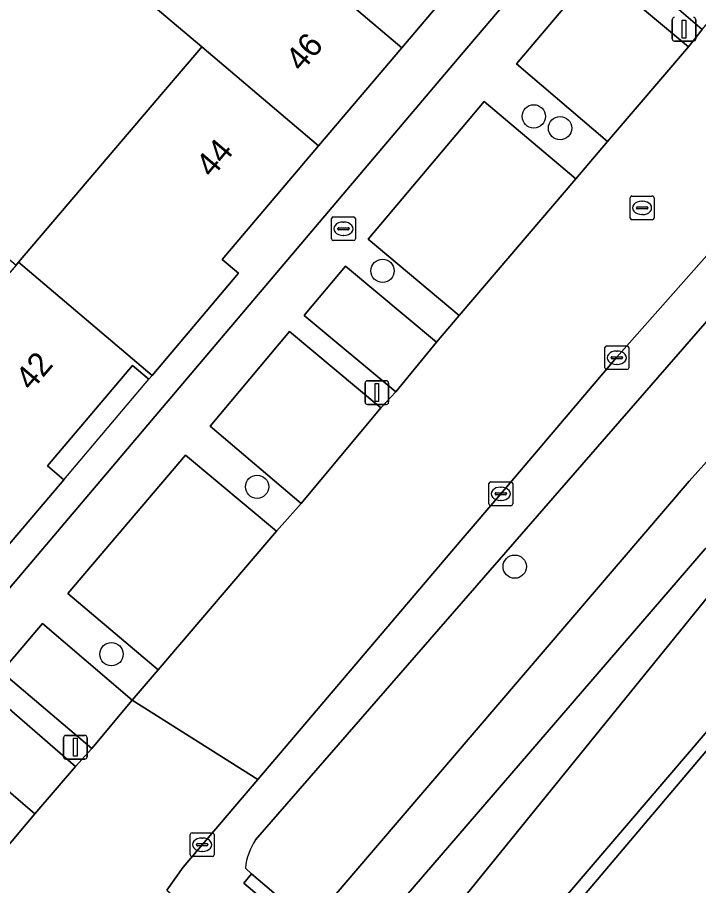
# Model space of a CAD drawing. Extents: x 156412 to 157779, y 382335 to 383768.
# Drawn here: x 156981.36 to 157009.97, y 382710 to 382746.46 of the extents above; entities that cross this region are included whole.
import ezdxf

# ---------------------------------------------------------------- set-up
doc = ezdxf.new("R2010")
doc.units = 0
for name, color, linetype in [('IMGEO_Boom', 7, 'Continuous'), ('IMGEO_Brandkraan', 7, 'Continuous'), ('IMGEO_Erf', 7, 'Continuous'), ('IMGEO_Groenvoorziening', 7, 'Continuous'), ('IMGEO_Haag', 7, 'Continuous'), ('IMGEO_Kolk', 7, 'Continuous'), ('IMGEO_Lichtmast', 7, 'Continuous'), ('IMGEO_Muur', 7, 'Continuous'), ('IMGEO_Oever', 7, 'Continuous'), ('IMGEO_Pand', 7, 'Continuous'), ('IMGEO_Pand_nummerreeks', 7, 'Continuous'), ('IMGEO_Pand_overbouw', 7, 'Continuous'), ('IMGEO_Parkeervlak_open', 7, 'Continuous'), ('IMGEO_Rijbaan_lokaal_gesloten', 7, 'Continuous'), ('IMGEO_Rioolput', 7, 'Continuous'), ('IMGEO_Voetpad_open', 7, 'Continuous'), ('IMGEO_Waterloop', 7, 'Continuous')]:
    doc.layers.add(name, color=color, linetype=linetype)

msp = doc.modelspace()

# ---------------------------------------------------------------- linework, layer by layer
at = {"layer": 'IMGEO_Boom'}
for centre in [(157003.045, 382742.3), (157004.149, 382741.807), (156996.695, 382735.814), (156991.426, 382726.748), (157002.244, 382723.393), (156985.31, 382719.717)]:
    msp.add_circle(centre, 0.489, dxfattribs=at)
at = {"layer": 'IMGEO_Brandkraan'}
for p, q in [((156994.627, 382738.083), (156995.479, 382738.083)), ((156994.552, 382737.157), (156994.552, 382738.009)), ((156995.04, 382737.863), (156995.065, 382737.863)), ((156995.553, 382738.009), (156995.553, 382737.157)), ((156994.811, 382737.577), (156994.811, 382737.589)), ((156995.249, 382737.54), (156994.851, 382737.54)), ((156994.854, 382737.626), (156995.252, 382737.626)), ((156995.295, 382737.589), (156995.295, 382737.577)), ((156995.479, 382737.083), (156994.627, 382737.083)), ((156995.063, 382737.303), (156995.038, 382737.303))]:
    msp.add_line(p, q, dxfattribs=at)
for points in [[(156994.627, 382738.083), (156995.479, 382738.083)], [(156994.552, 382737.157), (156994.552, 382738.009)], [(156995.553, 382738.009), (156995.553, 382737.157)], [(156995.479, 382737.083), (156994.627, 382737.083)]]:
    msp.add_lwpolyline(points, dxfattribs=at)
for centre, radius, start, end in [((156994.629, 382738.007), 0.0765, 91.552, 178.448), ((156994.629, 382738.007), 0.0765, 91.552, 178.448), ((156995.477, 382738.007), 0.0765, 1.552, 88.448), ((156995.477, 382738.007), 0.0765, 1.552, 88.448), ((156994.851, 382737.586), 0.0403, 85.8775, 175.7526), ((156994.848, 382737.576), 0.0366, 178.938, 274.7102), ((156995.252, 382737.583), 0.043, 264.8664, 352.4533), ((156995.256, 382737.588), 0.0386, 1.7309, 96.639), ((156994.629, 382737.159), 0.0765, 181.552, 268.448), ((156994.629, 382737.159), 0.0765, 181.552, 268.448), ((156995.477, 382737.159), 0.0765, 271.552, 358.448), ((156995.477, 382737.159), 0.0765, 271.552, 358.448)]:
    msp.add_arc(centre, radius, start, end, dxfattribs=at)
for centre, major_axis, ratio, start_param, end_param in [((156995.039, 382737.583), (-0.387, 0.002), 0.722429, 4.712389, 7.853982), ((156995.064, 382737.583), (-0.39, 0.002), 0.717154, 1.570796, 4.712389)]:
    msp.add_ellipse(centre, major_axis=major_axis, ratio=ratio, start_param=start_param, end_param=end_param, dxfattribs=at)
at = {"layer": 'IMGEO_Erf'}
msp.add_lwpolyline([(157000, 382851.126), (156988.027, 382861.266), (156983.836, 382860.322), (156945.662, 382851.459), (156966.822, 382759.288), (156968.984, 382750), (156976.601, 382717.276), (157000, 382744.884), (157004.336, 382750), (157004.803, 382750.551), (157041.321, 382793.644), (157052.477, 382806.707), (157037.953, 382818.984), (157034.372, 382822.017), (157032.691, 382823.44)], close=True, dxfattribs=at)
for points in [[(157020.332, 382805.488), (156976.326, 382753.442), (156977.121, 382750), (156978.987, 382741.921), (156980.109, 382737.061), (156981.307, 382736.049), (156981.412, 382736.172), (156987.495, 382743.328), (156988.977, 382745.071), (156989.105, 382745.222), (156986.343, 382747.563), (156988.405, 382750), (156989.831, 382751.686), (156993.318, 382755.808), (156996.665, 382759.766), (156995.148, 382761.068), (156998.895, 382765.485), (157000, 382764.548), (157000.42, 382764.192), (157003.794, 382768.167), (157007.159, 382772.133), (157005.634, 382773.427), (157009.382, 382777.84), (157010.907, 382776.546)], [(157086.52, 382645.573), (157081.52, 382639.615), (157078.713, 382636.298), (157083.884, 382631.949), (157100.928, 382617.614), (157154.388, 382680.475), (157057.061, 382763.075), (157025.206, 382732.962), (157021.009, 382728.308), (156999.775, 382703.233), (157017.757, 382688.01), (157023.217, 382683.387), (157030.997, 382692.595)], [(157000, 382748.134), (156997.499, 382745.185), (156994.006, 382741.067), (156989.957, 382736.293), (156990.644, 382735.712), (156987.019, 382731.423), (156986.881, 382731.259), (156986.192, 382731.842), (156982.618, 382727.625), (156983.304, 382727.042), (156977.299, 382719.98), (156976.69, 382722.474), (156975.207, 382728.891), (156975.927, 382729.776), (156974.516, 382735.785), (156973.664, 382735.59), (156972.546, 382740.434), (156972.351, 382741.278), (156973.228, 382741.48), (156971.682, 382748.113)]]:
    msp.add_lwpolyline(points, dxfattribs=at)
at = {"layer": 'IMGEO_Groenvoorziening'}
for points in [[(156991.364, 382711.919), (157012.765, 382736.52), (157018.225, 382742.572), (157060.948, 382780.968)], [(157011.707, 382738.044), (157006.52, 382732.171), (157001.661, 382726.453), (157000, 382724.503), (156991.453, 382714.46), (156988.32, 382710.777), (156987.641, 382709.812), (157015.939, 382685.815), (157017.374, 382687.547), (156998.927, 382703.165), (157024.771, 382733.376), (157057.039, 382763.88), (157155.234, 382680.544), (157100.998, 382616.771), (157083.499, 382631.489), (157081.911, 382629.591), (157080.851, 382628.303), (157077.523, 382624.341), (157075.646, 382626.03)], [(157026.552, 382740.169), (157021.865, 382735.59), (157014.188, 382726.854), (156997.5, 382706.286), (156996.87, 382705.738), (156996.619, 382705.88), (156996.287, 382705.507), (156990.863, 382710.105), (156991.197, 382710.498), (156990.936, 382710.737)]]:
    msp.add_lwpolyline(points, dxfattribs=at)
msp.add_lwpolyline([(157155.234, 382680.544), (157057.039, 382763.88), (157024.771, 382733.376), (156998.927, 382703.165), (157017.374, 382687.547), (157017.757, 382688.01), (156999.775, 382703.233), (157021.009, 382728.308), (157025.206, 382732.962), (157057.061, 382763.075), (157154.388, 382680.475), (157100.928, 382617.614), (157083.884, 382631.949), (157083.499, 382631.489), (157100.998, 382616.771)], close=True, dxfattribs=at)
msp.add_arc((156993.5, 382710.477), 2.577, 145.9772, 174.2124, dxfattribs=at)
at = {"layer": 'IMGEO_Haag'}
msp.add_lwpolyline([(157155.234, 382680.544), (157057.039, 382763.88), (157024.771, 382733.376), (156998.927, 382703.165), (157017.374, 382687.547), (157017.757, 382688.01), (156999.775, 382703.233), (157021.009, 382728.308), (157025.206, 382732.962), (157057.061, 382763.075), (157154.388, 382680.475), (157100.928, 382617.614), (157083.884, 382631.949), (157083.499, 382631.489), (157100.998, 382616.771)], close=True, dxfattribs=at)
at = {"layer": 'IMGEO_Kolk'}
for p, q in [((157006.032, 382731.74), (157006.032, 382732.592)), ((157006.107, 382732.666), (157006.959, 382732.666)), ((157007.033, 382732.592), (157007.033, 382731.74)), ((157006.52, 382732.446), (157006.545, 382732.446)), ((157006.291, 382732.16), (157006.291, 382732.172)), ((157006.729, 382732.123), (157006.331, 382732.123)), ((157006.334, 382732.209), (157006.732, 382732.209)), ((157006.543, 382731.886), (157006.518, 382731.886)), ((157006.775, 382732.172), (157006.775, 382732.16)), ((157006.959, 382731.666), (157006.107, 382731.666)), ((157001.16, 382726.027), (157001.16, 382726.879)), ((157001.235, 382726.953), (157002.087, 382726.953)), ((157002.161, 382726.879), (157002.161, 382726.027)), ((157001.419, 382726.447), (157001.419, 382726.459)), ((157001.857, 382726.41), (157001.459, 382726.41)), ((157001.462, 382726.496), (157001.86, 382726.496)), ((157001.648, 382726.733), (157001.673, 382726.733)), ((157001.903, 382726.459), (157001.903, 382726.447)), ((157001.671, 382726.173), (157001.646, 382726.173)), ((157002.087, 382725.953), (157001.235, 382725.953)), ((156988.695, 382712.218), (156989.547, 382712.218)), ((156988.62, 382711.292), (156988.62, 382712.144)), ((156989.108, 382711.998), (156989.133, 382711.998)), ((156989.621, 382712.144), (156989.621, 382711.292)), ((156988.879, 382711.712), (156988.879, 382711.724)), ((156989.317, 382711.675), (156988.919, 382711.675)), ((156988.922, 382711.761), (156989.32, 382711.761)), ((156989.131, 382711.438), (156989.106, 382711.438)), ((156989.363, 382711.724), (156989.363, 382711.712)), ((156989.547, 382711.218), (156988.695, 382711.218))]:
    msp.add_line(p, q, dxfattribs=at)
for points in [[(157006.032, 382731.74), (157006.032, 382732.592)], [(157006.107, 382732.666), (157006.959, 382732.666)], [(157007.033, 382732.592), (157007.033, 382731.74)], [(157006.959, 382731.666), (157006.107, 382731.666)], [(157001.16, 382726.027), (157001.16, 382726.879)], [(157001.235, 382726.953), (157002.087, 382726.953)], [(157002.161, 382726.879), (157002.161, 382726.027)], [(157002.087, 382725.953), (157001.235, 382725.953)], [(156988.695, 382712.218), (156989.547, 382712.218)], [(156988.62, 382711.292), (156988.62, 382712.144)], [(156989.621, 382712.144), (156989.621, 382711.292)], [(156989.547, 382711.218), (156988.695, 382711.218)]]:
    msp.add_lwpolyline(points, dxfattribs=at)
for centre, radius, start, end in [((157006.109, 382732.59), 0.0765, 91.552, 178.448), ((157006.109, 382732.59), 0.0765, 91.552, 178.448), ((157006.957, 382732.59), 0.0765, 1.552, 88.448), ((157006.957, 382732.59), 0.0765, 1.552, 88.448), ((157006.331, 382732.169), 0.0403, 85.8775, 175.7526), ((157006.328, 382732.159), 0.0366, 178.938, 274.7102), ((157006.732, 382732.166), 0.043, 264.8664, 352.4533), ((157006.736, 382732.171), 0.0386, 1.7309, 96.639), ((157006.109, 382731.742), 0.0765, 181.552, 268.448), ((157006.109, 382731.742), 0.0765, 181.552, 268.448), ((157006.957, 382731.742), 0.0765, 271.552, 358.448), ((157006.957, 382731.742), 0.0765, 271.552, 358.448), ((157001.237, 382726.877), 0.0765, 91.552, 178.448), ((157001.237, 382726.877), 0.0765, 91.552, 178.448), ((157002.085, 382726.877), 0.0765, 1.552, 88.448), ((157002.085, 382726.877), 0.0765, 1.552, 88.448), ((157001.459, 382726.456), 0.0403, 85.8775, 175.7526), ((157001.456, 382726.446), 0.0366, 178.938, 274.7102), ((157001.86, 382726.453), 0.043, 264.8664, 352.4533), ((157001.864, 382726.458), 0.0386, 1.7309, 96.639), ((157001.237, 382726.029), 0.0765, 181.552, 268.448), ((157001.237, 382726.029), 0.0765, 181.552, 268.448), ((157002.085, 382726.029), 0.0765, 271.552, 358.448), ((157002.085, 382726.029), 0.0765, 271.552, 358.448), ((156988.697, 382712.142), 0.0765, 91.552, 178.448), ((156988.697, 382712.142), 0.0765, 91.552, 178.448), ((156989.545, 382712.142), 0.0765, 1.552, 88.448), ((156989.545, 382712.142), 0.0765, 1.552, 88.448), ((156988.919, 382711.721), 0.0403, 85.8775, 175.7526), ((156988.916, 382711.711), 0.0366, 178.938, 274.7102), ((156989.32, 382711.718), 0.043, 264.8664, 352.4533), ((156989.324, 382711.723), 0.0386, 1.7309, 96.639), ((156988.697, 382711.294), 0.0765, 181.552, 268.448), ((156988.697, 382711.294), 0.0765, 181.552, 268.448), ((156989.545, 382711.294), 0.0765, 271.552, 358.448), ((156989.545, 382711.294), 0.0765, 271.552, 358.448)]:
    msp.add_arc(centre, radius, start, end, dxfattribs=at)
for centre, major_axis, ratio, start_param, end_param in [((157006.519, 382732.166), (-0.387, 0.002), 0.722429, 4.712389, 7.853982), ((157006.544, 382732.166), (-0.39, 0.002), 0.717154, 1.570796, 4.712389), ((157001.647, 382726.453), (-0.387, 0.002), 0.722429, 4.712389, 7.853982), ((157001.672, 382726.453), (-0.39, 0.002), 0.717154, 1.570796, 4.712389), ((156989.107, 382711.718), (-0.387, 0.002), 0.722429, 4.712389, 7.853982), ((156989.132, 382711.718), (-0.39, 0.002), 0.717154, 1.570796, 4.712389)]:
    msp.add_ellipse(centre, major_axis=major_axis, ratio=ratio, start_param=start_param, end_param=end_param, dxfattribs=at)
at = {"layer": 'IMGEO_Lichtmast'}
for p, q in [((157008.856, 382745.559), (157008.856, 382746.359)), ((157008.856, 382746.359), (157008.856, 382745.559)), ((157009.846, 382746.359), (157009.846, 382745.559)), ((157009.846, 382745.559), (157009.846, 382746.359)), ((157009.746, 382745.459), (157008.956, 382745.459)), ((157008.956, 382745.459), (157009.746, 382745.459)), ((156996.059, 382731.202), (156996.849, 382731.202)), ((156996.849, 382731.202), (156996.059, 382731.202)), ((156995.959, 382730.302), (156995.959, 382731.102)), ((156995.959, 382731.102), (156995.959, 382730.302)), ((156996.949, 382731.102), (156996.949, 382730.302)), ((156996.949, 382730.302), (156996.949, 382731.102)), ((156996.849, 382730.202), (156996.059, 382730.202)), ((156996.059, 382730.202), (156996.849, 382730.202)), ((156983.298, 382715.409), (156983.298, 382716.209)), ((156983.298, 382716.209), (156983.298, 382715.409)), ((156983.398, 382716.309), (156984.188, 382716.309)), ((156984.188, 382716.309), (156983.398, 382716.309)), ((156984.288, 382716.209), (156984.288, 382715.409)), ((156984.288, 382715.409), (156984.288, 382716.209)), ((156984.188, 382715.309), (156983.398, 382715.309)), ((156983.398, 382715.309), (156984.188, 382715.309))]:
    msp.add_line(p, q, dxfattribs=at)
for points in [[(157009.276, 382746.334), (157009.426, 382746.334), (157009.426, 382745.584), (157009.276, 382745.584), (157009.276, 382746.334)], [(156996.379, 382731.077), (156996.529, 382731.077), (156996.529, 382730.327), (156996.379, 382730.327), (156996.379, 382731.077)], [(156983.718, 382716.184), (156983.868, 382716.184), (156983.868, 382715.434), (156983.718, 382715.434), (156983.718, 382716.184)]]:
    msp.add_lwpolyline(points, dxfattribs=at)
for centre, start, end in [((157008.956, 382746.359), 90, 180), ((157008.956, 382746.359), 90, 180), ((157009.746, 382746.359), 0, 90), ((157009.746, 382746.359), 360, 90), ((157008.956, 382745.559), 180, 270), ((157008.956, 382745.559), 180, 270), ((157009.746, 382745.559), 270, 0), ((157009.746, 382745.559), 270, 0), ((156996.059, 382731.102), 90, 180), ((156996.059, 382731.102), 90, 180), ((156996.849, 382731.102), 0, 90), ((156996.849, 382731.102), 360, 90), ((156996.059, 382730.302), 180, 270), ((156996.059, 382730.302), 180, 270), ((156996.849, 382730.302), 270, 0), ((156996.849, 382730.302), 270, 0), ((156983.398, 382716.209), 90, 180), ((156983.398, 382716.209), 90, 180), ((156984.188, 382716.209), 0, 90), ((156984.188, 382716.209), 360, 90), ((156983.398, 382715.409), 180, 270), ((156983.398, 382715.409), 180, 270), ((156984.188, 382715.409), 270, 0), ((156984.188, 382715.409), 270, 0)]:
    msp.add_arc(centre, 0.1, start, end, dxfattribs=at)
at = {"layer": 'IMGEO_Muur'}
msp.add_lwpolyline([(156991.197, 382710.498), (156990.863, 382710.105), (156996.287, 382705.507), (156996.619, 382705.88)], close=True, dxfattribs=at)
at = {"layer": 'IMGEO_Oever'}
for points in [[(157060.948, 382780.968), (157018.225, 382742.572), (157012.765, 382736.52), (156991.364, 382711.919)], [(156990.936, 382710.737), (156991.197, 382710.498), (156996.619, 382705.88), (156996.87, 382705.738), (156997.5, 382706.286), (157014.188, 382726.854)]]:
    msp.add_lwpolyline(points, dxfattribs=at)
msp.add_lwpolyline([(157030.075, 382744.688), (157022.177, 382737.512), (157017.039, 382731.652), (157010.245, 382724.136), (156996.189, 382707.831), (156994.491, 382709.359), (157009.565, 382726.981), (157019.417, 382737.937), (157046.933, 382763.499), (157060.011, 382777.512), (157062.984, 382778.361), (157069.183, 382773.86), (157081.497, 382757.852), (157081.795, 382755.771), (157080.691, 382754.964), (157078.865, 382755.262), (157059.077, 382772.332), (157057.124, 382770.209)], close=True, dxfattribs=at)
msp.add_arc((156993.5, 382710.477), 2.577, 145.9772, 174.2124, dxfattribs=at)
at = {"layer": 'IMGEO_Pand'}
for points in [[(156993.318, 382755.808), (156989.831, 382751.686), (156991.82, 382750), (156997.499, 382745.185), (157000, 382748.134), (157000.993, 382749.305), (157000.172, 382750), (157000, 382750.146)], [(156991.82, 382750), (156989.831, 382751.686), (156988.405, 382750), (156986.343, 382747.563), (156989.105, 382745.222), (156994.006, 382741.067), (156997.499, 382745.185)], [(156994.006, 382741.067), (156989.105, 382745.222), (156988.977, 382745.071), (156987.495, 382743.328), (156981.412, 382736.172), (156987.019, 382731.423), (156990.644, 382735.712), (156989.957, 382736.293)], [(156975.927, 382729.776), (156975.207, 382728.891), (156976.69, 382722.474), (156977.299, 382719.98), (156983.304, 382727.042), (156982.618, 382727.625), (156986.192, 382731.842), (156986.881, 382731.259), (156987.019, 382731.423), (156981.412, 382736.172), (156981.307, 382736.049)]]:
    msp.add_lwpolyline(points, close=True, dxfattribs=at)
at = {"layer": 'IMGEO_Pand_overbouw'}
msp.add_lwpolyline([(156983.304, 382727.042), (156986.881, 382731.259), (156986.192, 382731.842), (156982.618, 382727.625)], close=True, dxfattribs=at)
at = {"layer": 'IMGEO_Parkeervlak_open'}
for points in [[(157013.519, 382749.985), (157009.775, 382753.242), (157006.964, 382750), (157006.301, 382749.236), (157010.111, 382745.951)], [(157002.324, 382744.503), (157006.14, 382741.252), (157009.538, 382745.224), (157005.658, 382748.464)], [(157004.817, 382739.676), (157000.962, 382742.919), (157000, 382741.78), (156996.09, 382737.149), (156999.915, 382733.941), (157000, 382734.04)], [(156995.132, 382736.009), (156993.45, 382733.991), (156993.406, 382733.943), (156997.252, 382730.734), (156998.957, 382732.814)], [(156996.62, 382730.063), (156992.784, 382733.264), (156989.453, 382729.287), (156993.278, 382726.051)], [(156987.269, 382719.065), (156992.244, 382724.877), (156988.422, 382728.081), (156983.481, 382722.262)], [(156980.69, 382718.981), (156984.481, 382715.758), (156986.179, 382717.792), (156982.415, 382721.006)], [(156983.805, 382715.003), (156980.052, 382718.251), (156978.344, 382716.226), (156982.099, 382713.018)]]:
    msp.add_lwpolyline(points, close=True, dxfattribs=at)
at = {"layer": 'IMGEO_Rijbaan_lokaal_gesloten'}
for points in [[(157010.111, 382745.951), (157009.538, 382745.224), (157006.14, 382741.252), (157004.817, 382739.676), (157000, 382734.04), (156999.915, 382733.941), (156998.957, 382732.814), (156997.252, 382730.734), (156996.62, 382730.063), (156993.278, 382726.051), (156992.244, 382724.877), (156987.269, 382719.065), (156986.179, 382717.792), (156991.453, 382714.46), (157000, 382724.503), (157001.661, 382726.453), (157006.52, 382732.171), (157011.707, 382738.044)], [(156991.453, 382714.46), (156986.179, 382717.792), (156984.481, 382715.758), (156983.805, 382715.003), (156982.099, 382713.018), (156980.777, 382711.441), (156980.338, 382711.088)], [(156987.641, 382709.812), (156988.32, 382710.777), (156991.453, 382714.46)]]:
    msp.add_lwpolyline(points, dxfattribs=at)
at = {"layer": 'IMGEO_Rioolput'}
for p, q in [((157007.093, 382738.031), (157007.093, 382738.883)), ((157007.168, 382738.957), (157008.02, 382738.957)), ((157008.094, 382738.883), (157008.094, 382738.031)), ((157007.352, 382738.451), (157007.352, 382738.463)), ((157007.395, 382738.5), (157007.793, 382738.5)), ((157007.581, 382738.737), (157007.606, 382738.737)), ((157007.836, 382738.463), (157007.836, 382738.451)), ((157007.79, 382738.414), (157007.392, 382738.414)), ((157007.604, 382738.177), (157007.579, 382738.177)), ((157008.02, 382737.957), (157007.168, 382737.957))]:
    msp.add_line(p, q, dxfattribs=at)
for points in [[(157007.093, 382738.031), (157007.093, 382738.883)], [(157007.168, 382738.957), (157008.02, 382738.957)], [(157008.094, 382738.883), (157008.094, 382738.031)], [(157008.02, 382737.957), (157007.168, 382737.957)]]:
    msp.add_lwpolyline(points, dxfattribs=at)
for centre, radius, start, end in [((157007.17, 382738.881), 0.0765, 91.552, 178.448), ((157007.17, 382738.881), 0.0765, 91.552, 178.448), ((157008.018, 382738.881), 0.0765, 1.552, 88.448), ((157008.018, 382738.881), 0.0765, 1.552, 88.448), ((157007.392, 382738.46), 0.0403, 85.8775, 175.7526), ((157007.389, 382738.45), 0.0366, 178.938, 274.7102), ((157007.793, 382738.457), 0.043, 264.8664, 352.4533), ((157007.797, 382738.462), 0.0386, 1.7309, 96.639), ((157007.17, 382738.033), 0.0765, 181.552, 268.448), ((157007.17, 382738.033), 0.0765, 181.552, 268.448), ((157008.018, 382738.033), 0.0765, 271.552, 358.448), ((157008.018, 382738.033), 0.0765, 271.552, 358.448)]:
    msp.add_arc(centre, radius, start, end, dxfattribs=at)
for centre, major_axis, ratio, start_param, end_param in [((157007.58, 382738.457), (-0.387, 0.002), 0.722429, 4.712389, 7.853982), ((157007.605, 382738.457), (-0.39, 0.002), 0.717154, 1.570796, 4.712389)]:
    msp.add_ellipse(centre, major_axis=major_axis, ratio=ratio, start_param=start_param, end_param=end_param, dxfattribs=at)
at = {"layer": 'IMGEO_Voetpad_open'}
for points in [[(157052.477, 382806.707), (157041.321, 382793.644), (157004.803, 382750.551), (157004.336, 382750), (157000, 382744.884), (156976.601, 382717.276), (156975.08, 382715.482), (156973.279, 382713.318), (156974.806, 382712.003), (156975.731, 382713.112)], [(156992.784, 382733.264), (156996.62, 382730.063), (156997.252, 382730.734), (156993.406, 382733.943), (156993.45, 382733.991), (156995.132, 382736.009), (156998.957, 382732.814), (156999.915, 382733.941), (156996.09, 382737.149), (157000, 382741.78), (157000.962, 382742.919), (157004.817, 382739.676), (157006.14, 382741.252), (157002.324, 382744.503), (157005.658, 382748.464), (157009.538, 382745.224), (157010.111, 382745.951), (157006.301, 382749.236), (157006.964, 382750), (157009.775, 382753.242), (157013.519, 382749.985)], [(156978.571, 382713.41), (156980.777, 382711.441), (156982.099, 382713.018), (156978.344, 382716.226), (156980.052, 382718.251), (156983.805, 382715.003), (156984.481, 382715.758), (156980.69, 382718.981), (156982.415, 382721.006), (156986.179, 382717.792), (156987.269, 382719.065), (156983.481, 382722.262), (156988.422, 382728.081), (156992.244, 382724.877), (156993.278, 382726.051), (156989.453, 382729.287), (156992.784, 382733.264)]]:
    msp.add_lwpolyline(points, dxfattribs=at)
at = {"layer": 'IMGEO_Waterloop'}
msp.add_lwpolyline([(156994.491, 382709.359), (156996.189, 382707.831), (157010.245, 382724.136), (157017.039, 382731.652), (157022.177, 382737.512), (157030.075, 382744.688), (157057.124, 382770.209), (157059.077, 382772.332), (157078.865, 382755.262), (157080.691, 382754.964), (157081.795, 382755.771), (157081.497, 382757.852), (157069.183, 382773.86), (157062.984, 382778.361), (157060.011, 382777.512), (157046.933, 382763.499), (157019.417, 382737.937), (157009.565, 382726.981)], close=True, dxfattribs=at)

# ---------------------------------------------------------------- texts
at = {"layer": 'IMGEO_Pand_nummerreeks'}
for s, rotation, p in [('46', 49.6984, (156993.296, 382744.126)), ('44', 49.6984, (156989.525, 382739.68)), ('42', 49.7198, (156981.947, 382730.73))]:
    msp.add_text(s, height=1, rotation=rotation, dxfattribs=at).set_placement(p)

doc.saveas('drawing.dxf')
